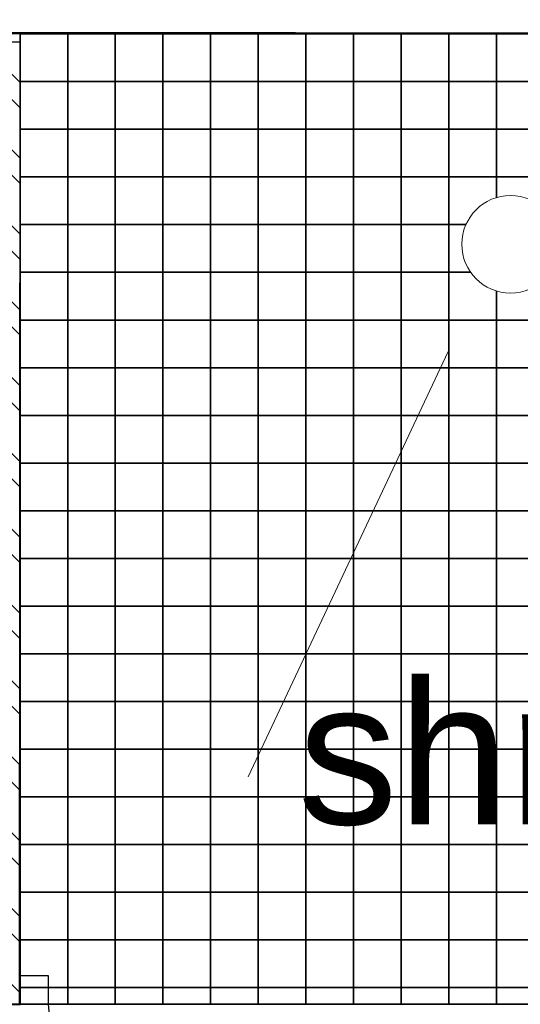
# Model space of a CAD drawing. Header units: millimetres. Extents: x -115474967 to 444143, y -74377 to 241828222.
# Tile 370 of 590: x -98712 to -98187, y 269126 to 270159. Entities that reach past the tile are written whole.
import ezdxf

# ---------------------------------------------------------------- set-up
doc = ezdxf.new("R2010")
doc.units = ezdxf.units.MM
doc.header["$MEASUREMENT"] = 0
doc.linetypes.add('Dashed', pattern=[280, 140, -140])
for name, color, linetype in [('00-2 Fittings', 8, 'Continuous'), ('00-2 Walls', 4, 'Continuous'), ('00-2 Windows', 1, 'Continuous'), ('00-3 Elev 02', 1, 'Continuous'), ('00-3 Elev 04', 8, 'Continuous'), ('00-6 H-Brickwork', 9, 'Continuous'), ('FITT-CURT', 4, 'Dashed'), ('FITT-SANT', 5, 'Continuous'), ('TEXT-50', 2, 'Continuous'), ('WINDOWS_AND_DOORS', 1, 'Continuous')]:
    doc.layers.add(name, color=color, linetype=linetype)
doc.layers.add('0_cons_01', color=40, linetype='Continuous', lineweight=0, plot=False)
doc.styles.add('TEXT-50', font='arial.ttf', dxfattribs={"height": 100})

msp = doc.modelspace()

# ---------------------------------------------------------------- hatches: boundary and pattern name
at = {"layer": '00-6 H-Brickwork'}
h = msp.add_hatch(dxfattribs=at)
h.set_pattern_fill('ANSI32', color=256, scale=150, angle=450, style=0)
h.set_pattern_definition([(135, (14085.39, 0), (-39.774756, -39.774756), []), (135, (14085.39, 26.517), (-39.774756, -39.774756), [])])
h.paths.add_polyline_path([(-109260.08217, 270268.53784), (-109150.19608, 270268.53422), (-109150.19608, 270383.4416), (-109058.42578, 270383.47371), (-109058.42578, 270268.53422), (-108948.63072, 270268.51248), (-108948.42578, 270498.29396), (-109258.32202, 270498.29396)])
h.paths.add_polyline_path([(-108948.63072, 270153.32183), (-109260.19608, 270153.32183), (-109260.19608, 270268.53422), (-108948.63072, 270268.50592)], flags=17)
h.paths.add_polyline_path([(-107303.97852, 267542.95615), (-110870.91859, 267542.95615), (-110870.92005, 267184.13279), (-111099.69926, 267184.16443), (-111099.73128, 267294.33039), (-110984.13263, 267294.33039), (-110984.89939, 267655.29973), (-109375.20646, 267658.71902), (-109380.86351, 270321.85747), (-109265.86379, 270322.11662), (-109260.19608, 269354.14194), (-108362.03114, 269354.14194), (-108362.03114, 269304.14194), (-109260.19608, 269304.13421), (-109260.19608, 268504.13368), (-108362.03114, 268504.13368), (-108362.03114, 268454.13368), (-109260.19608, 268454.13274), (-109260.19608, 267652.95615), (-107303.89194, 267652.95612)])
h.paths.add_polyline_path([(-109610.86301, 270321.38377), (-109380.86522, 270321.85738), (-109380.62985, 270211.85786), (-109495.02964, 270211.61485), (-109490.45042, 267773.47446), (-111099.66512, 267771.37479), (-111099.74655, 267184.16451), (-111213.89911, 267184.18035), (-111214.81325, 267884.81187), (-109605.69449, 267888.22997), (-109605.6157, 267851.13878)])
h.paths.add_polyline_path([(-107353.18352, 268552.94153), (-107301.93173, 268552.94153), (-107301.93173, 270143.17954), (-107353.18352, 270143.17954)])
h.paths.add_polyline_path([(-106403.79542, 268552.44538), (-106352.21745, 268552.44538), (-106352.21745, 270147.39224), (-106403.79542, 270147.39224)])
h.paths.add_polyline_path([(-105453.77199, 268551.92727), (-105402.20687, 268551.92727), (-105402.20687, 270149.00282), (-105453.77199, 270149.00282)])
h.paths.add_polyline_path([(-101721.713, 270378.88833), (-104503.42654, 270378.88833), (-104503.42654, 270495.68108), (-101721.713, 270495.68108)])
h.paths.add_polyline_path([(-104502.67338, 265155.25751), (-103861.43127, 265154.83502), (-103861.43127, 265264.83504), (-104392.67338, 265265.18506), (-104392.67338, 267465.18554), (-101441.74628, 267465.18556), (-101441.74628, 265265.18506), (-102761.35902, 265264.11025), (-102761.43151, 265154.11027), (-101331.74628, 265155.18506), (-101331.67713, 267575.18556), (-104392.67338, 267575.18556), (-104392.67338, 270150.61523), (-101831.8551, 270150.61523), (-101832.77079, 268473.49915), (-101722.74451, 268473.49915), (-101721.713, 270378.88429), (-101831.713, 270378.88833), (-101831.713, 270264.78479), (-104393.49383, 270265.61016), (-104393.42654, 270378.88833), (-104503.47702, 270379.97591)])
h.paths.add_polyline_path([(-100822.74451, 268472.94781), (-100772.01697, 268472.94781), (-100772.01697, 270145.76617), (-100822.74451, 270145.76617)])
h.paths.add_polyline_path([(-99872.97549, 268137.32336), (-99456.30081, 268137.09656), (-99456.25182, 268227.09655), (-99762.9244, 268227.26347), (-99761.83551, 270143.99884), (-99436.85793, 270143.99884), (-99436.74422, 270261.68049), (-99871.72212, 270262.10074)])
h.paths.add_polyline_path([(-99871.7221, 270262.13645), (-99761.61102, 270261.99435), (-99761.61102, 270376.99438), (-99546.52198, 270377.10066), (-99546.52198, 270261.68049), (-99436.74421, 270261.68296), (-99436.52198, 270491.68034), (-99871.61102, 270491.68034)])
h.paths.add_polyline_path([(-98762.43622, 269126.3182), (-98711.7444, 269126.3182), (-98711.7444, 270143.99884), (-98762.43622, 270143.99884)])
h.paths.add_polyline_path([(-97712.32578, 269126.40399), (-97661.62803, 269126.40399), (-97661.62803, 270143.99884), (-97712.32578, 270143.99884)], flags=17)
h.paths.add_polyline_path([(-97071.53883, 270259.39761), (-96961.52288, 270259.39511), (-96961.41186, 270374.28876), (-96551.35101, 270374.28876), (-96551.35101, 270259.12945), (-96441.43927, 270259.05413), (-96441.34536, 270488.78626), (-97071.52288, 270488.78625)])
h.paths.add_polyline_path([(-96442.59513, 266505.83408), (-96662.59513, 266545.28649), (-96662.59513, 268135.57592), (-98256.30098, 268136.44339), (-98256.252, 268226.44338), (-96661.50193, 268225.57591), (-96661.50193, 270143.99884), (-97071.572, 270143.99884), (-97071.53883, 270259.39511), (-96441.43927, 270259.05214)])
h.paths.add_polyline_path([(-102665.60228, 263929.62036), (-102665.6022, 264149.62036), (-99866.75339, 264149.62036), (-99866.75339, 264827.42455), (-99756.75339, 264827.42455), (-99756.75339, 264149.62036), (-97688.94996, 264149.62036), (-97691.0228, 266182.58981), (-99873.09098, 266182.58981), (-99873.77765, 267068.0994), (-99763.77765, 267068.44231), (-99763.77765, 266403.02968), (-96705.99403, 266403.02968), (-96745.52532, 266182.58981), (-97477.09582, 266182.58981), (-97468.06649, 263929.62036), (-99073.81807, 263929.62036), (-99073.81807, 263840.89071), (-99293.54254, 263840.89071), (-99293.81914, 263929.62036)])
h.paths.add_polyline_path([(-110980.11471, 264159.62015), (-110980.10231, 264274.31633), (-111095.10219, 264274.16628), (-111095.22, 264384.33281), (-110870.91859, 264384.13517), (-110870.91859, 264274.61277), (-105532.3587, 264274.62036), (-105532.3587, 266949.61603), (-105422.3587, 266949.61603), (-105422.3587, 264149.62036), (-103974.10601, 264149.62036), (-103974.10601, 263929.62036), (-105532.3587, 263929.62036), (-109252.28503, 263929.62036), (-109252.28503, 263873.55477), (-109482.16432, 263873.06649), (-109482.1654, 263983.06646), (-109367.46422, 263983.06583), (-109367.46422, 264044.61972), (-105532.3587, 264044.62036), (-105532.3587, 264159.62036)])
h.paths.add_polyline_path([(-111209.65275, 263929.62036), (-111210.24584, 264384.18273), (-111095.24593, 264384.33278), (-111095.24593, 264044.62036), (-109482.52981, 264044.62036), (-109482.1654, 263873.06646), (-109597.16516, 263872.82219), (-109597.16516, 263929.62036)])

# ---------------------------------------------------------------- linework, layer by layer
at = {"layer": '00-2 Fittings', "color": 9, "true_color": 0xc7c8ca}
for points in [[(-98711.7444, 270143.99884), (-98711.7444, 270093.99884), (-98662.00356, 270093.99884), (-98662.00356, 270143.99884)], [(-98662.00356, 270143.99884), (-98662.00356, 270093.99884), (-98612.00356, 270093.99884), (-98612.00356, 270143.99884)], [(-98612.00356, 270143.99884), (-98612.00356, 270093.99884), (-98562.00356, 270093.99884), (-98562.00356, 270143.99884)], [(-98562.00356, 270143.99884), (-98562.00356, 270093.99884), (-98512.00356, 270093.99884), (-98512.00356, 270143.99884)], [(-98512.00356, 270143.99884), (-98512.00356, 270093.99884), (-98462.00356, 270093.99884), (-98462.00356, 270143.99884)], [(-98462.00356, 270143.99884), (-98462.00356, 270093.99884), (-98412.00356, 270093.99884), (-98412.00356, 270143.99884)], [(-98412.00356, 270143.99884), (-98412.00356, 270093.99884), (-98362.00356, 270093.99884), (-98362.00356, 270143.99884)], [(-98312.00356, 270143.99884), (-98312.00356, 270093.99884), (-98362.00356, 270093.99884), (-98362.00356, 270143.99884)], [(-98262.00356, 270143.99884), (-98262.00356, 270093.99884), (-98312.00356, 270093.99884), (-98312.00356, 270143.99884)], [(-98212.00356, 270143.99884), (-98212.00356, 270093.99884), (-98262.00356, 270093.99884), (-98262.00356, 270143.99884)], [(-98162.00356, 270143.99884), (-98162.00356, 270093.99884), (-98212.00356, 270093.99884), (-98212.00356, 270143.99884)], [(-98711.7444, 270093.99884), (-98711.7444, 270043.99884), (-98662.00356, 270043.99884), (-98662.00356, 270093.99884)], [(-98662.00356, 270093.99884), (-98662.00356, 270043.99884), (-98612.00356, 270043.99884), (-98612.00356, 270093.99884)], [(-98612.00356, 270093.99884), (-98612.00356, 270043.99884), (-98562.00356, 270043.99884), (-98562.00356, 270093.99884)], [(-98562.00356, 270093.99884), (-98562.00356, 270043.99884), (-98512.00356, 270043.99884), (-98512.00356, 270093.99884)], [(-98512.00356, 270093.99884), (-98512.00356, 270043.99884), (-98462.00356, 270043.99884), (-98462.00356, 270093.99884)], [(-98462.00356, 270093.99884), (-98462.00356, 270043.99884), (-98412.00356, 270043.99884), (-98412.00356, 270093.99884)], [(-98412.00356, 270093.99884), (-98412.00356, 270043.99884), (-98362.00356, 270043.99884), (-98362.00356, 270093.99884)], [(-98312.00356, 270093.99884), (-98312.00356, 270043.99884), (-98362.00356, 270043.99884), (-98362.00356, 270093.99884)], [(-98262.00356, 270093.99884), (-98262.00356, 270043.99884), (-98312.00356, 270043.99884), (-98312.00356, 270093.99884)], [(-98212.00356, 270093.99884), (-98212.00356, 270043.99884), (-98262.00356, 270043.99884), (-98262.00356, 270093.99884)], [(-98162.00356, 270093.99884), (-98162.00356, 270043.99884), (-98212.00356, 270043.99884), (-98212.00356, 270093.99884)], [(-98711.7444, 270043.99884), (-98711.7444, 269993.99884), (-98662.00356, 269993.99884), (-98662.00356, 270043.99884)], [(-98662.00356, 270043.99884), (-98662.00356, 269993.99884), (-98612.00356, 269993.99884), (-98612.00356, 270043.99884)], [(-98612.00356, 270043.99884), (-98612.00356, 269993.99884), (-98562.00356, 269993.99884), (-98562.00356, 270043.99884)], [(-98562.00356, 270043.99884), (-98562.00356, 269993.99884), (-98512.00356, 269993.99884), (-98512.00356, 270043.99884)], [(-98512.00356, 270043.99884), (-98512.00356, 269993.99884), (-98462.00356, 269993.99884), (-98462.00356, 270043.99884)], [(-98462.00356, 270043.99884), (-98462.00356, 269993.99884), (-98412.00356, 269993.99884), (-98412.00356, 270043.99884)], [(-98412.00356, 270043.99884), (-98412.00356, 269993.99884), (-98362.00356, 269993.99884), (-98362.00356, 270043.99884)], [(-98312.00356, 270043.99884), (-98312.00356, 269993.99884), (-98362.00356, 269993.99884), (-98362.00356, 270043.99884)], [(-98262.00356, 270043.99884), (-98262.00356, 269993.99884), (-98312.00356, 269993.99884), (-98312.00356, 270043.99884)], [(-98212.00356, 270043.99884), (-98212.00356, 269993.99884), (-98262.00356, 269993.99884), (-98262.00356, 270043.99884)], [(-98162.00356, 270043.99884), (-98162.00356, 269993.99884), (-98212.00356, 269993.99884), (-98212.00356, 270043.99884)], [(-98711.7444, 269993.99884), (-98711.7444, 269943.99884), (-98662.00356, 269943.99884), (-98662.00356, 269993.99884)], [(-98662.00356, 269993.99884), (-98662.00356, 269943.99884), (-98612.00356, 269943.99884), (-98612.00356, 269993.99884)], [(-98612.00356, 269993.99884), (-98612.00356, 269943.99884), (-98562.00356, 269943.99884), (-98562.00356, 269993.99884)], [(-98562.00356, 269993.99884), (-98562.00356, 269943.99884), (-98512.00356, 269943.99884), (-98512.00356, 269993.99884)], [(-98512.00356, 269993.99884), (-98512.00356, 269943.99884), (-98462.00356, 269943.99884), (-98462.00356, 269993.99884)], [(-98462.00356, 269993.99884), (-98462.00356, 269943.99884), (-98412.00356, 269943.99884), (-98412.00356, 269993.99884)], [(-98412.00356, 269993.99884), (-98412.00356, 269943.99884), (-98362.00356, 269943.99884), (-98362.00356, 269993.99884)], [(-98312.00356, 269993.99884), (-98312.00356, 269943.99884), (-98362.00356, 269943.99884), (-98362.00356, 269993.99884)], [(-98262.00356, 269993.99884), (-98262.00356, 269943.99884), (-98312.00356, 269943.99884), (-98312.00356, 269993.99884)], [(-98711.7444, 269943.99884), (-98711.7444, 269893.99884), (-98662.00356, 269893.99884), (-98662.00356, 269943.99884)], [(-98662.00356, 269943.99884), (-98662.00356, 269893.99884), (-98612.00356, 269893.99884), (-98612.00356, 269943.99884)], [(-98612.00356, 269943.99884), (-98612.00356, 269893.99884), (-98562.00356, 269893.99884), (-98562.00356, 269943.99884)], [(-98562.00356, 269943.99884), (-98562.00356, 269893.99884), (-98512.00356, 269893.99884), (-98512.00356, 269943.99884)], [(-98512.00356, 269943.99884), (-98512.00356, 269893.99884), (-98462.00356, 269893.99884), (-98462.00356, 269943.99884)], [(-98462.00356, 269943.99884), (-98462.00356, 269893.99884), (-98412.00356, 269893.99884), (-98412.00356, 269943.99884)], [(-98412.00356, 269943.99884), (-98412.00356, 269893.99884), (-98362.00356, 269893.99884), (-98362.00356, 269943.99884)], [(-98312.00356, 269943.99884), (-98312.00356, 269893.99884), (-98362.00356, 269893.99884), (-98362.00356, 269943.99884)], [(-98262.00356, 269943.99884), (-98262.00356, 269893.99884), (-98312.00356, 269893.99884), (-98312.00356, 269943.99884)], [(-98711.7444, 269893.99884), (-98711.7444, 269843.99884), (-98662.00356, 269843.99884), (-98662.00356, 269893.99884)], [(-98662.00356, 269893.99884), (-98662.00356, 269843.99884), (-98612.00356, 269843.99884), (-98612.00356, 269893.99884)], [(-98612.00356, 269893.99884), (-98612.00356, 269843.99884), (-98562.00356, 269843.99884), (-98562.00356, 269893.99884)], [(-98562.00356, 269893.99884), (-98562.00356, 269843.99884), (-98512.00356, 269843.99884), (-98512.00356, 269893.99884)], [(-98512.00356, 269893.99884), (-98512.00356, 269843.99884), (-98462.00356, 269843.99884), (-98462.00356, 269893.99884)], [(-98462.00356, 269893.99884), (-98462.00356, 269843.99884), (-98412.00356, 269843.99884), (-98412.00356, 269893.99884)], [(-98412.00356, 269893.99884), (-98412.00356, 269843.99884), (-98362.00356, 269843.99884), (-98362.00356, 269893.99884)], [(-98312.00356, 269893.99884), (-98312.00356, 269843.99884), (-98362.00356, 269843.99884), (-98362.00356, 269893.99884)], [(-98262.00356, 269893.99884), (-98262.00356, 269843.99884), (-98312.00356, 269843.99884), (-98312.00356, 269893.99884)], [(-98711.7444, 269843.99884), (-98711.7444, 269793.99884), (-98662.00356, 269793.99884), (-98662.00356, 269843.99884)], [(-98662.00356, 269843.99884), (-98662.00356, 269793.99884), (-98612.00356, 269793.99884), (-98612.00356, 269843.99884)], [(-98612.00356, 269843.99884), (-98612.00356, 269793.99884), (-98562.00356, 269793.99884), (-98562.00356, 269843.99884)], [(-98562.00356, 269843.99884), (-98562.00356, 269793.99884), (-98512.00356, 269793.99884), (-98512.00356, 269843.99884)], [(-98512.00356, 269843.99884), (-98512.00356, 269793.99884), (-98462.00356, 269793.99884), (-98462.00356, 269843.99884)], [(-98462.00356, 269843.99884), (-98462.00356, 269793.99884), (-98412.00356, 269793.99884), (-98412.00356, 269843.99884)], [(-98412.00356, 269843.99884), (-98412.00356, 269793.99884), (-98362.00356, 269793.99884), (-98362.00356, 269843.99884)], [(-98312.00356, 269843.99884), (-98312.00356, 269793.99884), (-98362.00356, 269793.99884), (-98362.00356, 269843.99884)], [(-98262.00356, 269843.99884), (-98262.00356, 269793.99884), (-98312.00356, 269793.99884), (-98312.00356, 269843.99884)], [(-98212.00356, 269843.99884), (-98212.00356, 269793.99884), (-98262.00356, 269793.99884), (-98262.00356, 269843.99884)], [(-98162.00356, 269843.99884), (-98162.00356, 269793.99884), (-98212.00356, 269793.99884), (-98212.00356, 269843.99884)], [(-98711.7444, 269793.99884), (-98711.7444, 269743.99884), (-98662.00356, 269743.99884), (-98662.00356, 269793.99884)], [(-98662.00356, 269793.99884), (-98662.00356, 269743.99884), (-98612.00356, 269743.99884), (-98612.00356, 269793.99884)], [(-98612.00356, 269793.99884), (-98612.00356, 269743.99884), (-98562.00356, 269743.99884), (-98562.00356, 269793.99884)], [(-98562.00356, 269793.99884), (-98562.00356, 269743.99884), (-98512.00356, 269743.99884), (-98512.00356, 269793.99884)], [(-98512.00356, 269793.99884), (-98512.00356, 269743.99884), (-98462.00356, 269743.99884), (-98462.00356, 269793.99884)], [(-98462.00356, 269793.99884), (-98462.00356, 269743.99884), (-98412.00356, 269743.99884), (-98412.00356, 269793.99884)], [(-98412.00356, 269793.99884), (-98412.00356, 269743.99884), (-98362.00356, 269743.99884), (-98362.00356, 269793.99884)], [(-98312.00356, 269793.99884), (-98312.00356, 269743.99884), (-98362.00356, 269743.99884), (-98362.00356, 269793.99884)], [(-98262.00356, 269793.99884), (-98262.00356, 269743.99884), (-98312.00356, 269743.99884), (-98312.00356, 269793.99884)], [(-98212.00356, 269793.99884), (-98212.00356, 269743.99884), (-98262.00356, 269743.99884), (-98262.00356, 269793.99884)], [(-98162.00356, 269793.99884), (-98162.00356, 269743.99884), (-98212.00356, 269743.99884), (-98212.00356, 269793.99884)], [(-98711.7444, 269743.99884), (-98711.7444, 269693.99884), (-98662.00356, 269693.99884), (-98662.00356, 269743.99884)], [(-98662.00356, 269743.99884), (-98662.00356, 269693.99884), (-98612.00356, 269693.99884), (-98612.00356, 269743.99884)], [(-98612.00356, 269743.99884), (-98612.00356, 269693.99884), (-98562.00356, 269693.99884), (-98562.00356, 269743.99884)], [(-98562.00356, 269743.99884), (-98562.00356, 269693.99884), (-98512.00356, 269693.99884), (-98512.00356, 269743.99884)], [(-98512.00356, 269743.99884), (-98512.00356, 269693.99884), (-98462.00356, 269693.99884), (-98462.00356, 269743.99884)], [(-98462.00356, 269743.99884), (-98462.00356, 269693.99884), (-98412.00356, 269693.99884), (-98412.00356, 269743.99884)], [(-98412.00356, 269743.99884), (-98412.00356, 269693.99884), (-98362.00356, 269693.99884), (-98362.00356, 269743.99884)], [(-98312.00356, 269743.99884), (-98312.00356, 269693.99884), (-98362.00356, 269693.99884), (-98362.00356, 269743.99884)], [(-98262.00356, 269743.99884), (-98262.00356, 269693.99884), (-98312.00356, 269693.99884), (-98312.00356, 269743.99884)], [(-98212.00356, 269743.99884), (-98212.00356, 269693.99884), (-98262.00356, 269693.99884), (-98262.00356, 269743.99884)], [(-98162.00356, 269743.99884), (-98162.00356, 269693.99884), (-98212.00356, 269693.99884), (-98212.00356, 269743.99884)], [(-98711.7444, 269693.99884), (-98711.7444, 269643.99884), (-98662.00356, 269643.99884), (-98662.00356, 269693.99884)], [(-98662.00356, 269693.99884), (-98662.00356, 269643.99884), (-98612.00356, 269643.99884), (-98612.00356, 269693.99884)], [(-98612.00356, 269693.99884), (-98612.00356, 269643.99884), (-98562.00356, 269643.99884), (-98562.00356, 269693.99884)], [(-98562.00356, 269693.99884), (-98562.00356, 269643.99884), (-98512.00356, 269643.99884), (-98512.00356, 269693.99884)], [(-98512.00356, 269693.99884), (-98512.00356, 269643.99884), (-98462.00356, 269643.99884), (-98462.00356, 269693.99884)], [(-98462.00356, 269693.99884), (-98462.00356, 269643.99884), (-98412.00356, 269643.99884), (-98412.00356, 269693.99884)], [(-98412.00356, 269693.99884), (-98412.00356, 269643.99884), (-98362.00356, 269643.99884), (-98362.00356, 269693.99884)], [(-98312.00356, 269693.99884), (-98312.00356, 269643.99884), (-98362.00356, 269643.99884), (-98362.00356, 269693.99884)], [(-98262.00356, 269693.99884), (-98262.00356, 269643.99884), (-98312.00356, 269643.99884), (-98312.00356, 269693.99884)], [(-98212.00356, 269693.99884), (-98212.00356, 269643.99884), (-98262.00356, 269643.99884), (-98262.00356, 269693.99884)], [(-98162.00356, 269693.99884), (-98162.00356, 269643.99884), (-98212.00356, 269643.99884), (-98212.00356, 269693.99884)], [(-98711.7444, 269643.99884), (-98711.7444, 269593.99884), (-98662.00356, 269593.99884), (-98662.00356, 269643.99884)], [(-98662.00356, 269643.99884), (-98662.00356, 269593.99884), (-98612.00356, 269593.99884), (-98612.00356, 269643.99884)], [(-98612.00356, 269643.99884), (-98612.00356, 269593.99884), (-98562.00356, 269593.99884), (-98562.00356, 269643.99884)], [(-98562.00356, 269643.99884), (-98562.00356, 269593.99884), (-98512.00356, 269593.99884), (-98512.00356, 269643.99884)], [(-98512.00356, 269643.99884), (-98512.00356, 269593.99884), (-98462.00356, 269593.99884), (-98462.00356, 269643.99884)], [(-98462.00356, 269643.99884), (-98462.00356, 269593.99884), (-98412.00356, 269593.99884), (-98412.00356, 269643.99884)], [(-98412.00356, 269643.99884), (-98412.00356, 269593.99884), (-98362.00356, 269593.99884), (-98362.00356, 269643.99884)], [(-98312.00356, 269643.99884), (-98312.00356, 269593.99884), (-98362.00356, 269593.99884), (-98362.00356, 269643.99884)], [(-98262.00356, 269643.99884), (-98262.00356, 269593.99884), (-98312.00356, 269593.99884), (-98312.00356, 269643.99884)], [(-98212.00356, 269643.99884), (-98212.00356, 269593.99884), (-98262.00356, 269593.99884), (-98262.00356, 269643.99884)], [(-98162.00356, 269643.99884), (-98162.00356, 269593.99884), (-98212.00356, 269593.99884), (-98212.00356, 269643.99884)], [(-98711.7444, 269593.99884), (-98711.7444, 269543.99884), (-98662.00356, 269543.99884), (-98662.00356, 269593.99884)], [(-98662.00356, 269593.99884), (-98662.00356, 269543.99884), (-98612.00356, 269543.99884), (-98612.00356, 269593.99884)], [(-98612.00356, 269593.99884), (-98612.00356, 269543.99884), (-98562.00356, 269543.99884), (-98562.00356, 269593.99884)], [(-98562.00356, 269593.99884), (-98562.00356, 269543.99884), (-98512.00356, 269543.99884), (-98512.00356, 269593.99884)], [(-98512.00356, 269593.99884), (-98512.00356, 269543.99884), (-98462.00356, 269543.99884), (-98462.00356, 269593.99884)], [(-98462.00356, 269593.99884), (-98462.00356, 269543.99884), (-98412.00356, 269543.99884), (-98412.00356, 269593.99884)], [(-98412.00356, 269593.99884), (-98412.00356, 269543.99884), (-98362.00356, 269543.99884), (-98362.00356, 269593.99884)], [(-98312.00356, 269593.99884), (-98312.00356, 269543.99884), (-98362.00356, 269543.99884), (-98362.00356, 269593.99884)], [(-98262.00356, 269593.99884), (-98262.00356, 269543.99884), (-98312.00356, 269543.99884), (-98312.00356, 269593.99884)], [(-98212.00356, 269593.99884), (-98212.00356, 269543.99884), (-98262.00356, 269543.99884), (-98262.00356, 269593.99884)], [(-98162.00356, 269593.99884), (-98162.00356, 269543.99884), (-98212.00356, 269543.99884), (-98212.00356, 269593.99884)], [(-98711.7444, 269543.99884), (-98711.7444, 269493.99884), (-98662.00356, 269493.99884), (-98662.00356, 269543.99884)], [(-98662.00356, 269543.99884), (-98662.00356, 269493.99884), (-98612.00356, 269493.99884), (-98612.00356, 269543.99884)], [(-98612.00356, 269543.99884), (-98612.00356, 269493.99884), (-98562.00356, 269493.99884), (-98562.00356, 269543.99884)], [(-98562.00356, 269543.99884), (-98562.00356, 269493.99884), (-98512.00356, 269493.99884), (-98512.00356, 269543.99884)], [(-98512.00356, 269543.99884), (-98512.00356, 269493.99884), (-98462.00356, 269493.99884), (-98462.00356, 269543.99884)], [(-98462.00356, 269543.99884), (-98462.00356, 269493.99884), (-98412.00356, 269493.99884), (-98412.00356, 269543.99884)], [(-98412.00356, 269543.99884), (-98412.00356, 269493.99884), (-98362.00356, 269493.99884), (-98362.00356, 269543.99884)], [(-98312.00356, 269543.99884), (-98312.00356, 269493.99884), (-98362.00356, 269493.99884), (-98362.00356, 269543.99884)], [(-98262.00356, 269543.99884), (-98262.00356, 269493.99884), (-98312.00356, 269493.99884), (-98312.00356, 269543.99884)], [(-98212.00356, 269543.99884), (-98212.00356, 269493.99884), (-98262.00356, 269493.99884), (-98262.00356, 269543.99884)], [(-98162.00356, 269543.99884), (-98162.00356, 269493.99884), (-98212.00356, 269493.99884), (-98212.00356, 269543.99884)], [(-98711.7444, 269493.99884), (-98711.7444, 269443.99884), (-98662.00356, 269443.99884), (-98662.00356, 269493.99884)], [(-98662.00356, 269493.99884), (-98662.00356, 269443.99884), (-98612.00356, 269443.99884), (-98612.00356, 269493.99884)], [(-98612.00356, 269493.99884), (-98612.00356, 269443.99884), (-98562.00356, 269443.99884), (-98562.00356, 269493.99884)], [(-98562.00356, 269493.99884), (-98562.00356, 269443.99884), (-98512.00356, 269443.99884), (-98512.00356, 269493.99884)], [(-98512.00356, 269493.99884), (-98512.00356, 269443.99884), (-98462.00356, 269443.99884), (-98462.00356, 269493.99884)], [(-98462.00356, 269493.99884), (-98462.00356, 269443.99884), (-98412.00356, 269443.99884), (-98412.00356, 269493.99884)], [(-98412.00356, 269493.99884), (-98412.00356, 269443.99884), (-98362.00356, 269443.99884), (-98362.00356, 269493.99884)], [(-98312.00356, 269493.99884), (-98312.00356, 269443.99884), (-98362.00356, 269443.99884), (-98362.00356, 269493.99884)], [(-98262.00356, 269493.99884), (-98262.00356, 269443.99884), (-98312.00356, 269443.99884), (-98312.00356, 269493.99884)], [(-98212.00356, 269493.99884), (-98212.00356, 269443.99884), (-98262.00356, 269443.99884), (-98262.00356, 269493.99884)], [(-98162.00356, 269493.99884), (-98162.00356, 269443.99884), (-98212.00356, 269443.99884), (-98212.00356, 269493.99884)], [(-98711.7444, 269443.99884), (-98711.7444, 269393.99884), (-98662.00356, 269393.99884), (-98662.00356, 269443.99884)], [(-98662.00356, 269443.99884), (-98662.00356, 269393.99884), (-98612.00356, 269393.99884), (-98612.00356, 269443.99884)], [(-98612.00356, 269443.99884), (-98612.00356, 269393.99884), (-98562.00356, 269393.99884), (-98562.00356, 269443.99884)], [(-98562.00356, 269443.99884), (-98562.00356, 269393.99884), (-98512.00356, 269393.99884), (-98512.00356, 269443.99884)], [(-98512.00356, 269443.99884), (-98512.00356, 269393.99884), (-98462.00356, 269393.99884), (-98462.00356, 269443.99884)], [(-98462.00356, 269443.99884), (-98462.00356, 269393.99884), (-98412.00356, 269393.99884), (-98412.00356, 269443.99884)], [(-98412.00356, 269443.99884), (-98412.00356, 269393.99884), (-98362.00356, 269393.99884), (-98362.00356, 269443.99884)], [(-98312.00356, 269443.99884), (-98312.00356, 269393.99884), (-98362.00356, 269393.99884), (-98362.00356, 269443.99884)], [(-98262.00356, 269443.99884), (-98262.00356, 269393.99884), (-98312.00356, 269393.99884), (-98312.00356, 269443.99884)], [(-98212.00356, 269443.99884), (-98212.00356, 269393.99884), (-98262.00356, 269393.99884), (-98262.00356, 269443.99884)], [(-98162.00356, 269443.99884), (-98162.00356, 269393.99884), (-98212.00356, 269393.99884), (-98212.00356, 269443.99884)], [(-98711.7444, 269393.99884), (-98711.7444, 269343.99884), (-98662.00356, 269343.99884), (-98662.00356, 269393.99884)], [(-98662.00356, 269393.99884), (-98662.00356, 269343.99884), (-98612.00356, 269343.99884), (-98612.00356, 269393.99884)], [(-98612.00356, 269393.99884), (-98612.00356, 269343.99884), (-98562.00356, 269343.99884), (-98562.00356, 269393.99884)], [(-98562.00356, 269393.99884), (-98562.00356, 269343.99884), (-98512.00356, 269343.99884), (-98512.00356, 269393.99884)], [(-98512.00356, 269393.99884), (-98512.00356, 269343.99884), (-98462.00356, 269343.99884), (-98462.00356, 269393.99884)], [(-98462.00356, 269393.99884), (-98462.00356, 269343.99884), (-98412.00356, 269343.99884), (-98412.00356, 269393.99884)], [(-98412.00356, 269393.99884), (-98412.00356, 269343.99884), (-98362.00356, 269343.99884), (-98362.00356, 269393.99884)], [(-98312.00356, 269393.99884), (-98312.00356, 269343.99884), (-98362.00356, 269343.99884), (-98362.00356, 269393.99884)], [(-98262.00356, 269393.99884), (-98262.00356, 269343.99884), (-98312.00356, 269343.99884), (-98312.00356, 269393.99884)], [(-98212.00356, 269393.99884), (-98212.00356, 269343.99884), (-98262.00356, 269343.99884), (-98262.00356, 269393.99884)], [(-98162.00356, 269393.99884), (-98162.00356, 269343.99884), (-98212.00356, 269343.99884), (-98212.00356, 269393.99884)], [(-98711.7444, 269343.99884), (-98711.7444, 269293.99884), (-98662.00356, 269293.99884), (-98662.00356, 269343.99884)], [(-98662.00356, 269343.99884), (-98662.00356, 269293.99884), (-98612.00356, 269293.99884), (-98612.00356, 269343.99884)], [(-98612.00356, 269343.99884), (-98612.00356, 269293.99884), (-98562.00356, 269293.99884), (-98562.00356, 269343.99884)], [(-98562.00356, 269343.99884), (-98562.00356, 269293.99884), (-98512.00356, 269293.99884), (-98512.00356, 269343.99884)], [(-98512.00356, 269343.99884), (-98512.00356, 269293.99884), (-98462.00356, 269293.99884), (-98462.00356, 269343.99884)], [(-98462.00356, 269343.99884), (-98462.00356, 269293.99884), (-98412.00356, 269293.99884), (-98412.00356, 269343.99884)], [(-98412.00356, 269343.99884), (-98412.00356, 269293.99884), (-98362.00356, 269293.99884), (-98362.00356, 269343.99884)], [(-98312.00356, 269343.99884), (-98312.00356, 269293.99884), (-98362.00356, 269293.99884), (-98362.00356, 269343.99884)], [(-98262.00356, 269343.99884), (-98262.00356, 269293.99884), (-98312.00356, 269293.99884), (-98312.00356, 269343.99884)], [(-98212.00356, 269343.99884), (-98212.00356, 269293.99884), (-98262.00356, 269293.99884), (-98262.00356, 269343.99884)], [(-98162.00356, 269343.99884), (-98162.00356, 269293.99884), (-98212.00356, 269293.99884), (-98212.00356, 269343.99884)], [(-98711.7444, 269293.99884), (-98711.7444, 269243.99884), (-98662.00356, 269243.99884), (-98662.00356, 269293.99884)], [(-98662.00356, 269293.99884), (-98662.00356, 269243.99884), (-98612.00356, 269243.99884), (-98612.00356, 269293.99884)], [(-98612.00356, 269293.99884), (-98612.00356, 269243.99884), (-98562.00356, 269243.99884), (-98562.00356, 269293.99884)], [(-98562.00356, 269293.99884), (-98562.00356, 269243.99884), (-98512.00356, 269243.99884), (-98512.00356, 269293.99884)], [(-98512.00356, 269293.99884), (-98512.00356, 269243.99884), (-98462.00356, 269243.99884), (-98462.00356, 269293.99884)], [(-98462.00356, 269293.99884), (-98462.00356, 269243.99884), (-98412.00356, 269243.99884), (-98412.00356, 269293.99884)], [(-98412.00356, 269293.99884), (-98412.00356, 269243.99884), (-98362.00356, 269243.99884), (-98362.00356, 269293.99884)], [(-98312.00356, 269293.99884), (-98312.00356, 269243.99884), (-98362.00356, 269243.99884), (-98362.00356, 269293.99884)], [(-98262.00356, 269293.99884), (-98262.00356, 269243.99884), (-98312.00356, 269243.99884), (-98312.00356, 269293.99884)], [(-98212.00356, 269293.99884), (-98212.00356, 269243.99884), (-98262.00356, 269243.99884), (-98262.00356, 269293.99884)], [(-98162.00356, 269293.99884), (-98162.00356, 269243.99884), (-98212.00356, 269243.99884), (-98212.00356, 269293.99884)], [(-98711.7444, 269243.99884), (-98711.7444, 269193.99884), (-98662.00356, 269193.99884), (-98662.00356, 269243.99884)], [(-98662.00356, 269243.99884), (-98662.00356, 269193.99884), (-98612.00356, 269193.99884), (-98612.00356, 269243.99884)], [(-98612.00356, 269243.99884), (-98612.00356, 269193.99884), (-98562.00356, 269193.99884), (-98562.00356, 269243.99884)], [(-98562.00356, 269243.99884), (-98562.00356, 269193.99884), (-98512.00356, 269193.99884), (-98512.00356, 269243.99884)], [(-98512.00356, 269243.99884), (-98512.00356, 269193.99884), (-98462.00356, 269193.99884), (-98462.00356, 269243.99884)], [(-98462.00356, 269243.99884), (-98462.00356, 269193.99884), (-98412.00356, 269193.99884), (-98412.00356, 269243.99884)], [(-98412.00356, 269243.99884), (-98412.00356, 269193.99884), (-98362.00356, 269193.99884), (-98362.00356, 269243.99884)], [(-98312.00356, 269243.99884), (-98312.00356, 269193.99884), (-98362.00356, 269193.99884), (-98362.00356, 269243.99884)], [(-98262.00356, 269243.99884), (-98262.00356, 269193.99884), (-98312.00356, 269193.99884), (-98312.00356, 269243.99884)], [(-98212.00356, 269243.99884), (-98212.00356, 269193.99884), (-98262.00356, 269193.99884), (-98262.00356, 269243.99884)], [(-98162.00356, 269243.99884), (-98162.00356, 269193.99884), (-98212.00356, 269193.99884), (-98212.00356, 269243.99884)], [(-98711.7444, 269193.99884), (-98711.7444, 269143.99884), (-98662.00356, 269143.99884), (-98662.00356, 269193.99884)], [(-98662.00356, 269193.99884), (-98662.00356, 269143.99884), (-98612.00356, 269143.99884), (-98612.00356, 269193.99884)], [(-98612.00356, 269193.99884), (-98612.00356, 269143.99884), (-98562.00356, 269143.99884), (-98562.00356, 269193.99884)], [(-98562.00356, 269193.99884), (-98562.00356, 269143.99884), (-98512.00356, 269143.99884), (-98512.00356, 269193.99884)], [(-98512.00356, 269193.99884), (-98512.00356, 269143.99884), (-98462.00356, 269143.99884), (-98462.00356, 269193.99884)], [(-98462.00356, 269193.99884), (-98462.00356, 269143.99884), (-98412.00356, 269143.99884), (-98412.00356, 269193.99884)], [(-98412.00356, 269193.99884), (-98412.00356, 269143.99884), (-98362.00356, 269143.99884), (-98362.00356, 269193.99884)], [(-98312.00356, 269193.99884), (-98312.00356, 269143.99884), (-98362.00356, 269143.99884), (-98362.00356, 269193.99884)], [(-98262.00356, 269193.99884), (-98262.00356, 269143.99884), (-98312.00356, 269143.99884), (-98312.00356, 269193.99884)], [(-98212.00356, 269193.99884), (-98212.00356, 269143.99884), (-98262.00356, 269143.99884), (-98262.00356, 269193.99884)], [(-98162.00356, 269193.99884), (-98162.00356, 269143.99884), (-98212.00356, 269143.99884), (-98212.00356, 269193.99884)], [(-98711.7444, 269143.99884), (-98711.7444, 269126.40399), (-98662.00356, 269126.40399), (-98662.00356, 269143.99884)], [(-98662.00356, 269143.99884), (-98662.00356, 269126.40399), (-98612.00356, 269126.40399), (-98612.00356, 269143.99884)], [(-98612.00356, 269143.99884), (-98612.00356, 269126.40399), (-98562.00356, 269126.40399), (-98562.00356, 269143.99884)], [(-98562.00356, 269143.99884), (-98562.00356, 269126.40399), (-98512.00356, 269126.40399), (-98512.00356, 269143.99884)], [(-98512.00356, 269143.99884), (-98512.00356, 269126.40399), (-98462.00356, 269126.40399), (-98462.00356, 269143.99884)], [(-98462.00356, 269143.99884), (-98462.00356, 269126.40399), (-98412.00356, 269126.40399), (-98412.00356, 269143.99884)], [(-98412.00356, 269143.99884), (-98412.00356, 269126.40399), (-98362.00356, 269126.40399), (-98362.00356, 269143.99884)], [(-98312.00356, 269143.99884), (-98312.00356, 269126.40399), (-98362.00356, 269126.40399), (-98362.00356, 269143.99884)], [(-98262.00356, 269143.99884), (-98262.00356, 269126.40399), (-98312.00356, 269126.40399), (-98312.00356, 269143.99884)], [(-98212.00356, 269143.99884), (-98212.00356, 269126.40399), (-98262.00356, 269126.40399), (-98262.00356, 269143.99884)], [(-98162.00356, 269143.99884), (-98162.00356, 269126.40399), (-98212.00356, 269126.40399), (-98212.00356, 269143.99884)]]:
    msp.add_lwpolyline(points, close=True, dxfattribs=at)
for points in [[(-98244.07841, 269943.99884), (-98262.00356, 269943.99884), (-98262.00356, 269993.99884), (-98212.00356, 269993.99884), (-98212.00356, 269972.39453)], [(-98212.00356, 269972.39453), (-98212.00356, 269993.99884), (-98162.00356, 269993.99884), (-98162.00356, 269960.51014)], [(-98239.11691, 269893.99884), (-98262.00356, 269893.99884), (-98262.00356, 269943.99884), (-98244.07841, 269943.99884)], [(-98212.00356, 269874.40708), (-98212.00356, 269843.99884), (-98262.00356, 269843.99884), (-98262.00356, 269893.99884), (-98239.11691, 269893.99884)], [(-98162.00356, 269886.29147), (-98162.00356, 269843.99884), (-98212.00356, 269843.99884), (-98212.00356, 269874.40708)]]:
    msp.add_lwpolyline(points, dxfattribs=at)
at = {"layer": '00-2 Walls'}
msp.add_lwpolyline([(-98762.43622, 269126.3182), (-98711.7444, 269126.3182), (-98711.7444, 270143.99884), (-98762.43622, 270143.99884)], close=True, dxfattribs=at)
for points in [[(-98711.7444, 270135.25103), (-98761.74438, 270135.28522)], [(-98712.43623, 269126.284), (-98711.7444, 270135.25103)]]:
    msp.add_lwpolyline(points, dxfattribs=at)
at = {"layer": '00-2 Windows'}
msp.add_lwpolyline([(-99436.56983, 270146.68034), (-97071.572, 270143.99884), (-97071.50662, 270491.68034), (-99436.52198, 270491.68034)], close=True, dxfattribs=at)
at = {"layer": '00-3 Elev 02'}
for points in [[(-98711.7444, 269843.99884), (-98711.7444, 270143.99884), (-98662.00356, 270143.99884), (-98662.00356, 269843.99884)], [(-98662.00356, 269843.99884), (-98662.00356, 270143.99884), (-98362.00356, 270143.99884), (-98362.00356, 269843.99884)], [(-98062.00356, 269843.99884), (-98062.00356, 270143.99884), (-98362.00356, 270143.99884), (-98362.00356, 269843.99884)], [(-98711.7444, 269543.99884), (-98711.7444, 269843.99884), (-98662.00356, 269843.99884), (-98662.00356, 269543.99884)], [(-98662.00356, 269543.99884), (-98662.00356, 269843.99884), (-98362.00356, 269843.99884), (-98362.00356, 269543.99884)], [(-98062.00356, 269543.99884), (-98062.00356, 269843.99884), (-98362.00356, 269843.99884), (-98362.00356, 269543.99884)], [(-98711.7444, 269243.99884), (-98711.7444, 269543.99884), (-98662.00356, 269543.99884), (-98662.00356, 269243.99884)], [(-98662.00356, 269243.99884), (-98662.00356, 269543.99884), (-98362.00356, 269543.99884), (-98362.00356, 269243.99884)], [(-98062.00356, 269243.99884), (-98062.00356, 269543.99884), (-98362.00356, 269543.99884), (-98362.00356, 269243.99884)], [(-98711.7444, 269126.40399), (-98711.7444, 269243.99884), (-98662.00356, 269243.99884), (-98662.00356, 269126.40399)], [(-98662.00356, 269126.40399), (-98662.00356, 269243.99884), (-98362.00356, 269243.99884), (-98362.00356, 269126.40399)], [(-98061.95786, 269126.40399), (-98062.00356, 269243.99884), (-98362.00356, 269243.99884), (-98361.95786, 269126.40399)]]:
    msp.add_lwpolyline(points, close=True, dxfattribs=at)
at = {"layer": '00-3 Elev 04', "linetype": 'Continuous'}
msp.add_line((-96661.50193, 269126.40399), (-99762.41379, 269126.40399), dxfattribs=at)
at = {"layer": '0_cons_01'}
msp.add_lwpolyline([(-101721.93298, 270147.10079), (-100822.74451, 270147.10079), (-100822.74451, 268472.94781), (-100772.01697, 268472.94781), (-100772.01697, 270147.10079), (-99871.78996, 270147.10075), (-99872.97549, 268137.32336), (-99456.30081, 268137.09656), (-99456.25084, 268227.09655), (-99762.9244, 268227.26344), (-99761.85484, 269126.31967), (-96661.50193, 269126.40399), (-96661.50193, 268225.57591), (-98256.252, 268226.44338), (-98256.30099, 268136.44339), (-97061.86985, 268135.79325), (-97061.86985, 266803.02968), (-99763.77765, 266803.02968), (-99763.77765, 267068.44231), (-99873.77784, 267068.35701), (-99873.09098, 266182.58981)], dxfattribs=at)
msp.add_lwpolyline([(-98711.7444, 270143.99884), (-97712.32565, 270143.99884), (-97712.32565, 269126.40399), (-98711.7444, 269126.40399)], close=True, dxfattribs=at)
at = {"layer": 'FITT-CURT'}
msp.add_arc((-97531.41519, 269236.11073), 1156.10488, 185.44518505, 207.90494972, dxfattribs=at)
at = {"layer": 'FITT-SANT', "color": 2, "linetype": 'Continuous'}
msp.add_lwpolyline([(-98682.30308, 269156.40399), (-98682.30308, 269126.40399), (-98712.30308, 269126.40399), (-98712.30308, 269156.40399)], close=True, dxfattribs=at)
at = {"layer": 'WINDOWS_AND_DOORS', "linetype": 'Continuous', "lineweight": 0}
msp.add_line((-98472.46452, 269364.98565), (-98262.6505, 269810.9566), dxfattribs=at)
msp.add_circle((-98197.23638, 269923.40081), 51.17084, dxfattribs=at)

# ---------------------------------------------------------------- texts
at = {"layer": 'TEXT-50', "linetype": 'Continuous', "lineweight": 0, "insert": (-97950.05038, 269313.09584), "char_height": 150, "width": 470.352568, "attachment_point": 9, "line_spacing_factor": 0.938532, "style": 'TEXT-50'}
msp.add_mtext('\\pxql;shr 2', dxfattribs=at)

doc.saveas('drawing.dxf')
